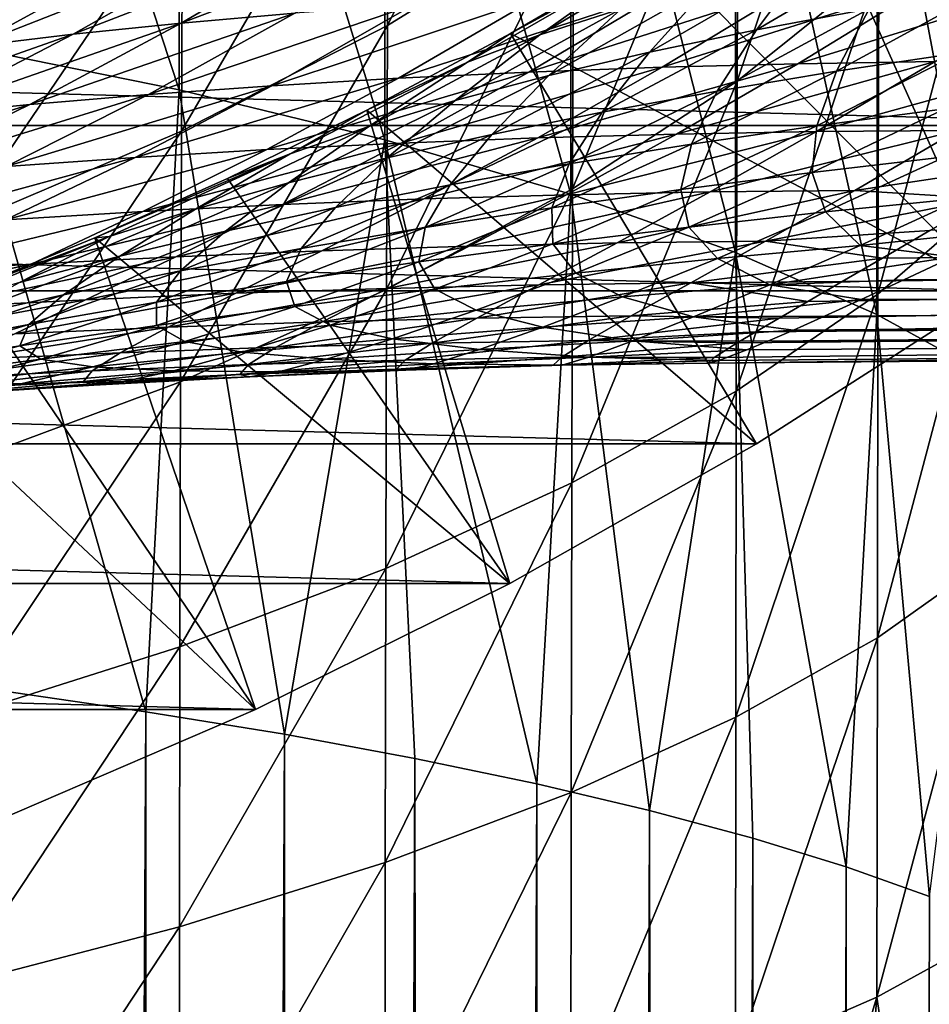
# Model space of a CAD drawing. Header units: metres. Extents: x -25 to 70, y -236 to 25.
# Tile 244 of 296: x 9.5 to 13.91, y -24.43 to -19.67. Entities that reach past the tile are written whole.
import ezdxf

# ---------------------------------------------------------------- set-up
doc = ezdxf.new("R2010")
doc.units = ezdxf.units.M
doc.layers.add('solid_10481002', color=7, linetype='CONTINUOUS')

msp = doc.modelspace()

# ---------------------------------------------------------------- linework, layer by layer
at = {"layer": 'solid_10481002'}
for points in [[(9.190574, -19.790384, 328.685822), (10.274258, -20.009043, 327.812866), (9.19181, -16.725376, 327.799866)], [(10.274258, -20.009043, 327.812866), (10.27564, -17.006947, 326.945038), (9.19181, -16.725376, 327.799866)], [(10.274258, -20.009043, 327.812866), (11.270379, -20.25104, 326.846741), (10.27564, -17.006947, 326.945038)], [(11.270379, -20.25104, 326.846741), (11.271895, -17.318567, 325.998962), (10.27564, -17.006947, 326.945038)], [(11.270379, -20.25104, 326.846741), (12.170236, -20.514355, 325.795471), (11.271895, -17.318567, 325.998962)], [(12.170236, -20.514355, 325.795471), (12.171873, -17.657644, 324.969543), (11.271895, -17.318567, 325.998962)], [(12.170236, -20.514355, 325.795471), (12.966365, -20.796705, 324.668243), (12.171873, -17.657644, 324.969543)], [(12.966365, -20.796705, 324.668243), (12.968109, -18.021231, 323.865723), (12.171873, -17.657644, 324.969543)], [(11.282581, -19.698296, 304.626312), (11.288189, -18.495089, 303.839813), (12.189468, -17.871046, 304.727966)], [(12.183413, -19.141752, 305.557617), (11.282581, -19.698296, 304.626312), (12.189468, -17.871046, 304.727966)], [(12.975128, -19.96739, 307.340546), (12.980403, -18.544979, 306.556274), (13.666568, -17.913012, 307.6138)], [(13.661015, -19.415276, 308.441254), (12.975128, -19.96739, 307.340546), (13.666568, -17.913012, 307.6138)], [(12.966365, -20.796705, 324.668243), (13.651788, -21.095707, 323.474518), (12.968109, -18.021231, 323.865723)], [(13.651788, -21.095707, 323.474518), (13.653625, -18.406258, 322.696808), (12.968109, -18.021231, 323.865723)], [(13.981906, -18.395689, 64.235161), (13.283619, -18.878344, 64.885124), (15.341186, -20.180944)], [(13.651788, -21.095707, 323.474518), (14.220782, -21.408798, 322.224548), (13.653625, -18.406258, 322.696808)], [(14.220782, -21.408798, 322.224548), (14.222695, -18.809429, 321.472809), (13.653625, -18.406258, 322.696808)], [(10.28538, -20.209776, 303.770386), (10.290493, -19.068604, 303.02356), (11.288189, -18.495089, 303.839813)], [(11.282581, -19.698296, 304.626312), (10.28538, -20.209776, 303.770386), (11.288189, -18.495089, 303.839813)], [(12.178461, -20.488758, 306.301117), (12.183413, -19.141752, 305.557617), (12.980403, -18.544979, 306.556274)], [(12.975128, -19.96739, 307.340546), (12.178461, -20.488758, 306.301117), (12.980403, -18.544979, 306.556274)], [(13.6567, -20.99811, 309.166138), (13.661015, -19.415276, 308.441254), (14.230393, -18.837145, 309.593842)], [(14.225899, -20.50638, 310.357635), (13.6567, -20.99811, 309.166138), (14.230393, -18.837145, 309.593842)], [(13.283619, -18.878344, 64.885124), (12.581222, -19.324966, 65.57061), (14.226094, -20.981915)], [(13.283619, -18.878344, 64.885124), (14.226094, -20.981915), (15.341186, -20.180944)], [(9.200523, -20.671934, 302.997009), (9.205097, -19.586813, 302.286041), (10.290493, -19.068604, 303.02356)], [(10.28538, -20.209776, 303.770386), (9.200523, -20.671934, 302.997009), (10.290493, -19.068604, 303.02356)], [(11.277996, -20.974979, 305.331757), (11.282581, -19.698296, 304.626312), (12.183413, -19.141752, 305.557617)], [(12.178461, -20.488758, 306.301117), (11.277996, -20.974979, 305.331757), (12.183413, -19.141752, 305.557617)], [(11.557055, -19.201338, 103.053192), (11.027163, -19.249609, 103.96508), (10.284714, -19.686279, 102.92511)], [(10.834277, -19.6387, 102.042076), (11.557055, -19.201338, 103.053192), (10.284714, -19.686279, 102.92511)], [(11.027163, -19.249609, 103.96508), (10.529306, -19.303759, 104.909279), (9.762037, -19.739948, 103.83757)], [(10.284714, -19.686279, 102.92511), (11.027163, -19.249609, 103.96508), (9.762037, -19.739948, 103.83757)], [(12.846838, -19.251347, 68.062065), (12.020483, -19.743494, 68.96035), (12.522959, -19.384661, 66.987617)], [(12.413144, -19.617029, 69.999359), (12.020483, -19.743494, 68.96035), (12.846838, -19.251347, 68.062065)], [(13.829752, -19.272787, 72.926964), (13.067963, -19.718346, 73.800644), (13.320235, -19.38167, 71.991203)], [(13.614035, -19.616491, 74.671783), (13.067963, -19.718346, 73.800644), (13.829752, -19.272787, 72.926964)], [(15.341186, -20.180944), (-15.341186, -20.180944), (-16.41123, -19.320818)], [(16.41123, -19.320818), (15.341186, -20.180944), (-16.41123, -19.320818)], [(10.529306, -19.303759, 104.909279), (10.065566, -19.363779, 105.877861), (9.26801, -19.799702, 104.772224)], [(9.762037, -19.739948, 103.83757), (10.529306, -19.303759, 104.909279), (9.26801, -19.799702, 104.772224)], [(12.581222, -19.324966, 65.57061), (11.877484, -19.735844, 66.293091), (14.226094, -20.981915)], [(12.522959, -19.384661, 66.987617), (11.877484, -19.735844, 66.293091), (12.581222, -19.324966, 65.57061)], [(10.065566, -19.363779, 105.877861), (9.637474, -19.429663, 106.862144), (8.803946, -19.865532, 105.72113)], [(9.26801, -19.799702, 104.772224), (10.065566, -19.363779, 105.877861), (8.803946, -19.865532, 105.72113)], [(12.522959, -19.384661, 66.987617), (11.670426, -19.875803, 67.905952), (11.877484, -19.735844, 66.293091)], [(12.020483, -19.743494, 68.96035), (11.670426, -19.875803, 67.905952), (12.522959, -19.384661, 66.987617)], [(13.320235, -19.38167, 71.991203), (12.550214, -19.82629, 72.883934), (12.847097, -19.49642, 71.012756)], [(13.067963, -19.718346, 73.800644), (12.550214, -19.82629, 72.883934), (13.320235, -19.38167, 71.991203)], [(9.637474, -19.429663, 106.862144), (9.193628, -19.529049, 107.78611), (8.58859, -19.833273, 106.980247)], [(8.803946, -19.865532, 105.72113), (9.637474, -19.429663, 106.862144), (8.58859, -19.833273, 106.980247)], [(12.97103, -21.467709, 308.028259), (12.975128, -19.96739, 307.340546), (13.661015, -19.415276, 308.441254)], [(13.6567, -20.99811, 309.166138), (12.97103, -21.467709, 308.028259), (13.661015, -19.415276, 308.441254)], [(14.563697, -19.481544, 97.65287), (13.904598, -19.492434, 98.254608), (13.267992, -19.88283, 97.302406)], [(13.933133, -19.87208, 96.7146), (14.563697, -19.481544, 97.65287), (13.267992, -19.88283, 97.302406)], [(12.622111, -19.532591, 99.625336), (12.005374, -19.56185, 100.387253), (11.336432, -19.953012, 99.36087)], [(11.966917, -19.9233, 98.628731), (12.622111, -19.532591, 99.625336), (11.336432, -19.953012, 99.36087)], [(13.256195, -19.509449, 98.913139), (12.622111, -19.532591, 99.625336), (11.966917, -19.9233, 98.628731)], [(12.611597, -19.899904, 97.941391), (13.256195, -19.509449, 98.913139), (11.966917, -19.9233, 98.628731)], [(12.847097, -19.49642, 71.012756), (12.063565, -19.940315, 71.927795), (12.413144, -19.617029, 69.999359)], [(12.550214, -19.82629, 72.883934), (12.063565, -19.940315, 71.927795), (12.847097, -19.49642, 71.012756)], [(13.904598, -19.492434, 98.254608), (13.256195, -19.509449, 98.913139), (12.611597, -19.899904, 97.941391)], [(13.267992, -19.88283, 97.302406), (13.904598, -19.492434, 98.254608), (12.611597, -19.899904, 97.941391)], [(14.185457, -19.520731, 75.491638), (13.455925, -19.91954, 76.374054), (13.614035, -19.616491, 74.671783)], [(14.052427, -19.830473, 77.121689), (13.455925, -19.91954, 76.374054), (14.185457, -19.520731, 75.491638)], [(12.005374, -19.56185, 100.387253), (11.40861, -19.597223, 101.194412), (10.722304, -19.989031, 100.133766)], [(11.336432, -19.953012, 99.36087), (12.005374, -19.56185, 100.387253), (10.722304, -19.989031, 100.133766)], [(11.40861, -19.597223, 101.194412), (10.834277, -19.6387, 102.042076), (10.126554, -20.031353, 100.94313)], [(10.722304, -19.989031, 100.133766), (11.40861, -19.597223, 101.194412), (10.126554, -20.031353, 100.94313)], [(12.413144, -19.617029, 69.999359), (11.61041, -20.060415, 70.939354), (12.020483, -19.743494, 68.96035)], [(12.063565, -19.940315, 71.927795), (11.61041, -20.060415, 70.939354), (12.413144, -19.617029, 69.999359)], [(13.614035, -19.616491, 74.671783), (12.877989, -20.014906, 75.574631), (13.067963, -19.718346, 73.800644)], [(13.455925, -19.91954, 76.374054), (12.877989, -20.014906, 75.574631), (13.614035, -19.616491, 74.671783)], [(10.834277, -19.6387, 102.042076), (10.284714, -19.686279, 102.92511), (9.551109, -20.079967, 101.784348)], [(10.126554, -20.031353, 100.94313), (10.834277, -19.6387, 102.042076), (9.551109, -20.079967, 101.784348)], [(10.284714, -19.686279, 102.92511), (9.762037, -19.739948, 103.83757), (8.997718, -20.134872, 102.652031)], [(9.551109, -20.079967, 101.784348), (10.284714, -19.686279, 102.92511), (8.997718, -20.134872, 102.652031)], [(10.281201, -21.421831, 304.440887), (10.28538, -20.209776, 303.770386), (11.282581, -19.698296, 304.626312)], [(11.277996, -20.974979, 305.331757), (10.281201, -21.421831, 304.440887), (11.282581, -19.698296, 304.626312)], [(13.067963, -19.718346, 73.800644), (12.321322, -20.116564, 74.728325), (12.550214, -19.82629, 72.883934)], [(12.877989, -20.014906, 75.574631), (12.321322, -20.116564, 74.728325), (13.067963, -19.718346, 73.800644)], [(9.762037, -19.739948, 103.83757), (9.26801, -19.799702, 104.772224), (8.467849, -20.196054, 103.539658)], [(8.997718, -20.134872, 102.652031), (9.762037, -19.739948, 103.83757), (8.467849, -20.196054, 103.539658)], [(11.877484, -19.735844, 66.293091), (11.182343, -20.10775, 67.046547), (13.06922, -21.721371)], [(11.670426, -19.875803, 67.905952), (11.182343, -20.10775, 67.046547), (11.877484, -19.735844, 66.293091)], [(12.020483, -19.743494, 68.96035), (11.192542, -20.186583, 69.9272), (11.670426, -19.875803, 67.905952)], [(11.61041, -20.060415, 70.939354), (11.192542, -20.186583, 69.9272), (12.020483, -19.743494, 68.96035)], [(11.877484, -19.735844, 66.293091), (13.06922, -21.721371), (14.226094, -20.981915)], [(10.112622, -23.01786, 328.601715), (10.274258, -20.009043, 327.812866), (9.190574, -19.790384, 328.685822)], [(9.405321, -22.915487, 329.182312), (10.112622, -23.01786, 328.601715), (9.190574, -19.790384, 328.685822)], [(12.550214, -19.82629, 72.883934), (11.78842, -20.224508, 73.840347), (12.063565, -19.940315, 71.927795)], [(12.321322, -20.116564, 74.728325), (11.78842, -20.224508, 73.840347), (12.550214, -19.82629, 72.883934)], [(14.052427, -19.830473, 77.121689), (13.360567, -20.183041, 78.025681), (13.455925, -19.91954, 76.374054)], [(13.980442, -20.100517, 78.695595), (13.360567, -20.183041, 78.025681), (14.052427, -19.830473, 77.121689)], [(11.670426, -19.875803, 67.905952), (10.811073, -20.31881, 68.900764), (11.182343, -20.10775, 67.046547)], [(11.192542, -20.186583, 69.9272), (10.811073, -20.31881, 68.900764), (11.670426, -19.875803, 67.905952)], [(12.611597, -19.899904, 97.941391), (11.966917, -19.9233, 98.628731), (11.348667, -20.266598, 97.566154)], [(12.010506, -20.241676, 96.918968), (12.611597, -19.899904, 97.941391), (11.348667, -20.266598, 97.566154)], [(13.267992, -19.88283, 97.302406), (12.611597, -19.899904, 97.941391), (12.010506, -20.241676, 96.918968)], [(12.681659, -20.223255, 96.31469), (13.267992, -19.88283, 97.302406), (12.010506, -20.241676, 96.918968)], [(13.933133, -19.87208, 96.7146), (13.267992, -19.88283, 97.302406), (12.681659, -20.223255, 96.31469)], [(13.359763, -20.211334, 95.755844), (13.933133, -19.87208, 96.7146), (12.681659, -20.223255, 96.31469)], [(13.359763, -20.211334, 95.755844), (14.042265, -20.205917, 95.244141), (14.603804, -19.867657, 96.179924)], [(13.359763, -20.211334, 95.755844), (14.603804, -19.867657, 96.179924), (13.933133, -19.87208, 96.7146)], [(11.336432, -19.953012, 99.36087), (10.722304, -19.989031, 100.133766), (10.060598, -20.335909, 98.976158)], [(10.698121, -20.29801, 98.253075), (11.336432, -19.953012, 99.36087), (10.060598, -20.335909, 98.976158)], [(11.966917, -19.9233, 98.628731), (11.336432, -19.953012, 99.36087), (10.698121, -20.29801, 98.253075)], [(11.348667, -20.266598, 97.566154), (11.966917, -19.9233, 98.628731), (10.698121, -20.29801, 98.253075)], [(12.063565, -19.940315, 71.927795), (11.28161, -20.33873, 72.916306), (11.61041, -20.060415, 70.939354)], [(11.78842, -20.224508, 73.840347), (11.28161, -20.33873, 72.916306), (12.063565, -19.940315, 71.927795)], [(13.455925, -19.91954, 76.374054), (12.753328, -20.272047, 77.305092), (12.877989, -20.014906, 75.574631)], [(13.360567, -20.183041, 78.025681), (12.753328, -20.272047, 77.305092), (13.455925, -19.91954, 76.374054)], [(10.722304, -19.989031, 100.133766), (10.126554, -20.031353, 100.94313), (9.437716, -20.380287, 99.731567)], [(10.060598, -20.335909, 98.976158), (10.722304, -19.989031, 100.133766), (9.437716, -20.380287, 99.731567)], [(10.112622, -23.01786, 328.601715), (10.783355, -23.127493, 327.97995), (10.274258, -20.009043, 327.812866)], [(10.783355, -23.127493, 327.97995), (11.270379, -20.25104, 326.846741), (10.274258, -20.009043, 327.812866)], [(12.174615, -21.911158, 306.953735), (12.178461, -20.488758, 306.301117), (12.975128, -19.96739, 307.340546)], [(12.97103, -21.467709, 308.028259), (12.174615, -21.911158, 306.953735), (12.975128, -19.96739, 307.340546)], [(10.126554, -20.031353, 100.94313), (9.551109, -20.079967, 101.784348), (8.831024, -20.431135, 100.515213)], [(9.437716, -20.380287, 99.731567), (10.126554, -20.031353, 100.94313), (8.831024, -20.431135, 100.515213)], [(12.877989, -20.014906, 75.574631), (12.161323, -20.367529, 76.537727), (12.321322, -20.116564, 74.728325)], [(12.753328, -20.272047, 77.305092), (12.161323, -20.367529, 76.537727), (12.877989, -20.014906, 75.574631)], [(9.551109, -20.079967, 101.784348), (8.997718, -20.134872, 102.652031), (8.24193, -20.488449, 101.322304)], [(8.831024, -20.431135, 100.515213), (9.551109, -20.079967, 101.784348), (8.24193, -20.488449, 101.322304)], [(11.61041, -20.060415, 70.939354), (10.802897, -20.459223, 71.962685), (11.192542, -20.186583, 69.9272)], [(11.28161, -20.33873, 72.916306), (10.802897, -20.459223, 71.962685), (11.61041, -20.060415, 70.939354)], [(13.980442, -20.100517, 78.695595), (13.338405, -20.408663, 79.614807), (13.360567, -20.183041, 78.025681)], [(13.981404, -20.333202, 80.20121), (13.338405, -20.408663, 79.614807), (13.980442, -20.100517, 78.695595)], [(11.182343, -20.10775, 67.046547), (10.507812, -20.437929, 67.820473), (11.87421, -22.396997)], [(10.811073, -20.31881, 68.900764), (10.507812, -20.437929, 67.820473), (11.182343, -20.10775, 67.046547)], [(11.182343, -20.10775, 67.046547), (11.87421, -22.396997), (13.06922, -21.721371)], [(12.321322, -20.116564, 74.728325), (11.586771, -20.469482, 75.728004), (11.78842, -20.224508, 73.840347)], [(12.161323, -20.367529, 76.537727), (11.586771, -20.469482, 75.728004), (12.321322, -20.116564, 74.728325)], [(14.226094, -20.981915), (-14.226094, -20.981915), (-15.341186, -20.180944)], [(15.341186, -20.180944), (14.226094, -20.981915), (-15.341186, -20.180944)], [(11.192542, -20.186583, 69.9272), (10.353778, -20.585978, 70.987335), (10.811073, -20.31881, 68.900764)], [(10.802897, -20.459223, 71.962685), (10.353778, -20.585978, 70.987335), (11.192542, -20.186583, 69.9272)], [(13.360567, -20.183041, 78.025681), (12.702971, -20.490772, 78.980553), (12.753328, -20.272047, 77.305092)], [(13.338405, -20.408663, 79.614807), (12.702971, -20.490772, 78.980553), (13.360567, -20.183041, 78.025681)], [(9.196785, -21.825592, 303.635925), (9.200523, -20.671934, 302.997009), (10.28538, -20.209776, 303.770386)], [(10.281201, -21.421831, 304.440887), (9.196785, -21.825592, 303.635925), (10.28538, -20.209776, 303.770386)], [(12.010506, -20.241676, 96.918968), (11.348667, -20.266598, 97.566154), (10.774005, -20.564375, 96.423836)], [(11.457779, -20.53727, 95.834076), (12.010506, -20.241676, 96.918968), (10.774005, -20.564375, 96.423836)], [(11.78842, -20.224508, 73.840347), (11.031718, -20.5779, 74.880623), (11.28161, -20.33873, 72.916306)], [(11.586771, -20.469482, 75.728004), (11.031718, -20.5779, 74.880623), (11.78842, -20.224508, 73.840347)], [(12.681659, -20.223255, 96.31469), (12.010506, -20.241676, 96.918968), (11.457779, -20.53727, 95.834076)], [(12.148701, -20.516821, 95.281647), (12.681659, -20.223255, 96.31469), (11.457779, -20.53727, 95.834076)], [(13.359763, -20.211334, 95.755844), (12.681659, -20.223255, 96.31469), (12.148701, -20.516821, 95.281647)], [(12.844954, -20.503031, 94.768738), (13.359763, -20.211334, 95.755844), (12.148701, -20.516821, 95.281647)], [(12.844954, -20.503031, 94.768738), (13.544583, -20.495905, 94.296867), (14.042265, -20.205917, 95.244141)], [(12.844954, -20.503031, 94.768738), (14.042265, -20.205917, 95.244141), (13.359763, -20.211334, 95.755844)], [(14.042265, -20.205917, 95.244141), (13.544583, -20.495905, 94.296867), (14.468399, -20.3577, 94.325943)], [(11.348667, -20.266598, 97.566154), (10.698121, -20.29801, 98.253075), (10.098905, -20.598131, 97.048172)], [(10.774005, -20.564375, 96.423836), (11.348667, -20.266598, 97.566154), (10.098905, -20.598131, 97.048172)], [(10.783355, -23.127493, 327.97995), (11.415271, -23.244057, 327.318878), (11.270379, -20.25104, 326.846741)], [(12.005422, -23.367056, 326.621338), (12.170236, -20.514355, 325.795471), (11.270379, -20.25104, 326.846741)], [(11.415271, -23.244057, 327.318878), (12.005422, -23.367056, 326.621338), (11.270379, -20.25104, 326.846741)], [(12.753328, -20.272047, 77.305092), (12.077629, -20.579521, 78.301178), (12.161323, -20.367529, 76.537727)], [(12.702971, -20.490772, 78.980553), (12.077629, -20.579521, 78.301178), (12.753328, -20.272047, 77.305092)], [(10.060598, -20.335909, 98.976158), (9.437716, -20.380287, 99.731567), (8.779995, -20.685566, 98.387848)], [(9.433816, -20.638529, 97.703949), (10.060598, -20.335909, 98.976158), (8.779995, -20.685566, 98.387848)], [(10.698121, -20.29801, 98.253075), (10.060598, -20.335909, 98.976158), (9.433816, -20.638529, 97.703949)], [(10.098905, -20.598131, 97.048172), (10.698121, -20.29801, 98.253075), (9.433816, -20.638529, 97.703949)], [(10.811073, -20.31881, 68.900764), (9.865628, -20.725336, 68.601303), (10.507812, -20.437929, 67.820473)], [(10.811073, -20.31881, 68.900764), (9.935174, -20.71899, 69.998863), (9.865628, -20.725336, 68.601303)], [(10.353778, -20.585978, 70.987335), (9.935174, -20.71899, 69.998863), (10.811073, -20.31881, 68.900764)], [(11.28161, -20.33873, 72.916306), (10.498076, -20.692774, 74.000626), (10.802897, -20.459223, 71.962685)], [(11.031718, -20.5779, 74.880623), (10.498076, -20.692774, 74.000626), (11.28161, -20.33873, 72.916306)], [(13.981404, -20.333202, 80.20121), (13.403504, -20.599865, 81.122078), (13.338405, -20.408663, 79.614807)], [(13.981404, -20.333202, 80.20121), (14.070271, -20.532763, 81.619041), (13.403504, -20.599865, 81.122078)], [(12.161323, -20.367529, 76.537727), (11.464456, -20.674908, 77.580154), (11.586771, -20.469482, 75.728004)], [(12.077629, -20.579521, 78.301178), (11.464456, -20.674908, 77.580154), (12.161323, -20.367529, 76.537727)], [(13.544583, -20.495905, 94.296867), (14.169669, -20.535664, 93.731606), (14.468399, -20.3577, 94.325943)], [(10.507812, -20.437929, 67.820473), (9.865628, -20.725336, 68.601303), (11.87421, -22.396997)], [(13.338405, -20.408663, 79.614807), (12.740441, -20.673754, 80.581642), (12.702971, -20.490772, 78.980553)], [(13.403504, -20.599865, 81.122078), (12.740441, -20.673754, 80.581642), (13.338405, -20.408663, 79.614807)], [(10.802897, -20.459223, 71.962685), (9.987484, -20.814096, 73.093872), (10.353778, -20.585978, 70.987335)], [(10.498076, -20.692774, 74.000626), (9.987484, -20.814096, 73.093872), (10.802897, -20.459223, 71.962685)], [(11.586771, -20.469482, 75.728004), (10.865222, -20.776924, 76.821404), (11.031718, -20.5779, 74.880623)], [(11.464456, -20.674908, 77.580154), (10.865222, -20.776924, 76.821404), (11.586771, -20.469482, 75.728004)], [(50.402424, -20.477703, 92.673904), (13.178622, -21.113176, 91.027771), (13.065208, -21.179487, 90.530838)], [(50.402424, -20.872255, 90.351738), (50.402424, -20.477703, 92.673904), (13.065208, -21.179487, 90.530838)], [(50.402424, -20.477703, 92.673904), (13.317292, -21.032778, 91.536133), (13.178622, -21.113176, 91.027771)], [(50.402424, -20.477703, 92.673904), (13.483333, -20.936756, 92.058624), (13.317292, -21.032778, 91.536133)], [(50.402424, -20.477703, 92.673904), (13.679139, -20.823261, 92.597725), (13.483333, -20.936756, 92.058624)], [(50.402424, -20.477703, 92.673904), (13.90715, -20.690254, 93.155174), (13.679139, -20.823261, 92.597725)], [(12.148701, -20.516821, 95.281647), (11.457779, -20.53727, 95.834076), (10.965494, -20.787703, 94.68647)], [(11.677786, -20.765289, 94.202133), (12.148701, -20.516821, 95.281647), (10.965494, -20.787703, 94.68647)], [(11.274434, -22.324713, 305.95166), (11.277996, -20.974979, 305.331757), (12.178461, -20.488758, 306.301117)], [(12.174615, -21.911158, 306.953735), (11.274434, -22.324713, 305.95166), (12.178461, -20.488758, 306.301117)], [(12.844954, -20.503031, 94.768738), (12.148701, -20.516821, 95.281647), (11.677786, -20.765289, 94.202133)], [(12.393985, -20.749674, 93.751297), (12.844954, -20.503031, 94.768738), (11.677786, -20.765289, 94.202133)], [(12.005422, -23.367056, 326.621338), (12.551207, -23.495886, 325.890686), (12.170236, -20.514355, 325.795471)], [(12.702971, -20.490772, 78.980553), (12.083223, -20.754429, 79.999367), (12.077629, -20.579521, 78.301178)], [(12.740441, -20.673754, 80.581642), (12.083223, -20.754429, 79.999367), (12.702971, -20.490772, 78.980553)], [(12.551207, -23.495886, 325.890686), (12.966365, -20.796705, 324.668243), (12.170236, -20.514355, 325.795471)], [(12.393985, -20.749674, 93.751297), (13.112661, -20.740858, 93.335258), (13.544583, -20.495905, 94.296867)], [(12.393985, -20.749674, 93.751297), (13.544583, -20.495905, 94.296867), (12.844954, -20.503031, 94.768738)], [(13.544583, -20.495905, 94.296867), (13.112661, -20.740858, 93.335258), (14.169669, -20.535664, 93.731606)], [(13.403504, -20.599865, 81.122078), (14.070271, -20.532763, 81.619041), (13.569961, -20.762024, 82.521362)], [(13.569961, -20.762024, 82.521362), (14.070271, -20.532763, 81.619041), (14.291911, -20.686831, 82.844978)], [(13.653625, -22.659874, 309.783142), (13.6567, -20.99811, 309.166138), (14.225899, -20.50638, 310.357635)], [(14.222695, -22.256702, 311.007141), (13.653625, -22.659874, 309.783142), (14.225899, -20.50638, 310.357635)], [(10.774005, -20.564375, 96.423836), (10.098905, -20.598131, 97.048172), (9.557761, -20.852905, 95.747749)], [(10.258443, -20.81691, 95.202461), (10.774005, -20.564375, 96.423836), (9.557761, -20.852905, 95.747749)], [(11.457779, -20.53727, 95.834076), (10.774005, -20.564375, 96.423836), (10.258443, -20.81691, 95.202461)], [(10.965494, -20.787703, 94.68647), (11.457779, -20.53727, 95.834076), (10.258443, -20.81691, 95.202461)], [(11.031718, -20.5779, 74.880623), (10.281565, -20.885565, 76.029099), (10.498076, -20.692774, 74.000626)], [(10.865222, -20.776924, 76.821404), (10.281565, -20.885565, 76.029099), (11.031718, -20.5779, 74.880623)], [(12.077629, -20.579521, 78.301178), (11.433801, -20.841887, 79.377647), (11.464456, -20.674908, 77.580154)], [(12.083223, -20.754429, 79.999367), (11.433801, -20.841887, 79.377647), (12.077629, -20.579521, 78.301178)], [(13.112661, -20.740858, 93.335258), (13.90715, -20.690254, 93.155174), (14.169669, -20.535664, 93.731606)], [(10.098905, -20.598131, 97.048172), (9.433816, -20.638529, 97.703949), (8.864441, -20.895683, 96.319672)], [(9.557761, -20.852905, 95.747749), (10.098905, -20.598131, 97.048172), (8.864441, -20.895683, 96.319672)], [(10.353778, -20.585978, 70.987335), (9.501164, -20.94186, 72.167427), (9.935174, -20.71899, 69.998863)], [(9.987484, -20.814096, 73.093872), (9.501164, -20.94186, 72.167427), (10.353778, -20.585978, 70.987335)], [(13.403504, -20.599865, 81.122078), (12.880529, -20.825611, 82.080307), (12.740441, -20.673754, 80.581642)], [(13.403504, -20.599865, 81.122078), (13.569961, -20.762024, 82.521362), (12.880529, -20.825611, 82.080307)], [(11.464456, -20.674908, 77.580154), (10.793777, -20.936119, 78.719513), (10.865222, -20.776924, 76.821404)], [(11.433801, -20.841887, 79.377647), (10.793777, -20.936119, 78.719513), (11.464456, -20.674908, 77.580154)], [(12.740441, -20.673754, 80.581642), (12.193846, -20.896105, 81.60215), (12.083223, -20.754429, 79.999367)], [(12.880529, -20.825611, 82.080307), (12.193846, -20.896105, 81.60215), (12.740441, -20.673754, 80.581642)], [(9.935174, -20.71899, 69.998863), (9.039862, -21.076056, 71.229057), (9.262103, -20.972269, 69.379753)], [(9.501164, -20.94186, 72.167427), (9.039862, -21.076056, 71.229057), (9.935174, -20.71899, 69.998863)], [(9.935174, -20.71899, 69.998863), (9.262103, -20.972269, 69.379753), (9.865628, -20.725336, 68.601303)], [(10.498076, -20.692774, 74.000626), (9.71501, -21.000818, 75.207726), (9.987484, -20.814096, 73.093872)], [(10.281565, -20.885565, 76.029099), (9.71501, -21.000818, 75.207726), (10.498076, -20.692774, 74.000626)], [(13.112661, -20.740858, 93.335258), (13.679139, -20.823261, 92.597725), (13.90715, -20.690254, 93.155174)], [(13.569961, -20.762024, 82.521362), (14.291911, -20.686831, 82.844978), (14.019011, -20.817051, 83.387932)], [(9.865628, -20.725336, 68.601303), (9.262103, -20.972269, 69.379753), (10.644196, -23.007034)], [(9.865628, -20.725336, 68.601303), (10.644196, -23.007034), (11.87421, -22.396997)], [(11.677786, -20.765289, 94.202133), (10.965494, -20.787703, 94.68647), (10.549353, -20.993624, 93.487206)], [(11.280704, -20.969782, 93.083496), (11.677786, -20.765289, 94.202133), (10.549353, -20.993624, 93.487206)], [(12.393985, -20.749674, 93.751297), (11.677786, -20.765289, 94.202133), (11.280704, -20.969782, 93.083496)], [(12.014752, -20.952856, 92.707169), (12.393985, -20.749674, 93.751297), (11.280704, -20.969782, 93.083496)], [(12.083223, -20.754429, 79.999367), (11.511488, -20.973503, 81.088272), (11.433801, -20.841887, 79.377647)], [(12.193846, -20.896105, 81.60215), (11.511488, -20.973503, 81.088272), (12.083223, -20.754429, 79.999367)], [(12.014752, -20.952856, 92.707169), (12.750513, -20.942848, 92.359283), (13.112661, -20.740858, 93.335258)], [(12.014752, -20.952856, 92.707169), (13.112661, -20.740858, 93.335258), (12.393985, -20.749674, 93.751297)], [(13.112661, -20.740858, 93.335258), (12.750513, -20.942848, 92.359283), (13.679139, -20.823261, 92.597725)], [(12.880529, -20.825611, 82.080307), (13.569961, -20.762024, 82.521362), (13.132523, -20.953268, 83.448753)], [(13.132523, -20.953268, 83.448753), (13.569961, -20.762024, 82.521362), (14.019011, -20.817051, 83.387932)], [(10.258443, -20.81691, 95.202461), (9.557761, -20.852905, 95.747749), (9.098294, -21.062035, 94.370308)], [(9.82162, -21.024376, 93.916786), (10.258443, -20.81691, 95.202461), (9.098294, -21.062035, 94.370308)], [(9.987484, -20.814096, 73.093872), (9.166863, -21.122681, 74.362488), (9.501164, -20.94186, 72.167427)], [(9.71501, -21.000818, 75.207726), (9.166863, -21.122681, 74.362488), (9.987484, -20.814096, 73.093872)], [(10.965494, -20.787703, 94.68647), (10.258443, -20.81691, 95.202461), (9.82162, -21.024376, 93.916786)], [(10.549353, -20.993624, 93.487206), (10.965494, -20.787703, 94.68647), (9.82162, -21.024376, 93.916786)], [(10.865222, -20.776924, 76.821404), (10.164525, -21.037121, 78.028381), (10.281565, -20.885565, 76.029099)], [(10.793777, -20.936119, 78.719513), (10.164525, -21.037121, 78.028381), (10.865222, -20.776924, 76.821404)], [(12.551207, -23.495886, 325.890686), (13.05086, -23.630079, 325.129639), (12.966365, -20.796705, 324.668243)], [(13.502826, -23.769236, 324.340454), (13.651788, -21.095707, 323.474518), (12.966365, -20.796705, 324.668243)], [(13.05086, -23.630079, 325.129639), (13.502826, -23.769236, 324.340454), (12.966365, -20.796705, 324.668243)], [(13.132523, -20.953268, 83.448753), (14.019011, -20.817051, 83.387932), (13.781353, -20.928734, 83.913757)], [(50.402424, -20.872255, 85.648262), (13.781353, -20.928734, 83.913757), (14.019011, -20.817051, 83.387932)], [(9.557761, -20.852905, 95.747749), (8.864441, -20.895683, 96.319672), (8.380076, -21.106592, 94.845596)], [(9.098294, -21.062035, 94.370308), (9.557761, -20.852905, 95.747749), (8.380076, -21.106592, 94.845596)], [(11.433801, -20.841887, 79.377647), (10.834901, -21.057802, 80.540726), (10.793777, -20.936119, 78.719513)], [(11.511488, -20.973503, 81.088272), (10.834901, -21.057802, 80.540726), (11.433801, -20.841887, 79.377647)], [(12.880529, -20.825611, 82.080307), (12.420902, -21.011045, 83.076309), (12.193846, -20.896105, 81.60215)], [(12.880529, -20.825611, 82.080307), (13.132523, -20.953268, 83.448753), (12.420902, -21.011045, 83.076309)], [(12.750513, -20.942848, 92.359283), (13.483333, -20.936756, 92.058624), (13.679139, -20.823261, 92.597725)], [(10.281565, -20.885565, 76.029099), (9.547308, -21.144884, 77.307892), (9.71501, -21.000818, 75.207726)], [(10.164525, -21.037121, 78.028381), (9.547308, -21.144884, 77.307892), (10.281565, -20.885565, 76.029099)], [(12.193846, -20.896105, 81.60215), (11.711209, -21.07583, 82.673203), (11.511488, -20.973503, 81.088272)], [(12.420902, -21.011045, 83.076309), (11.711209, -21.07583, 82.673203), (12.193846, -20.896105, 81.60215)], [(50.402424, -20.872255, 90.351738), (12.863059, -21.303782, 89.095428), (12.834632, -21.33144, 88.177032)], [(50.402424, -21.004326, 88), (50.402424, -20.872255, 90.351738), (12.834632, -21.33144, 88.177032)], [(50.402424, -20.872255, 90.351738), (12.975524, -21.232819, 90.043678), (12.863059, -21.303782, 89.095428)], [(50.402424, -20.872255, 90.351738), (13.065208, -21.179487, 90.530838), (12.975524, -21.232819, 90.043678)], [(50.402424, -20.872255, 85.648262), (13.122874, -21.225241, 85.892036), (13.248013, -21.17115, 85.41346)], [(50.402424, -20.872255, 85.648262), (50.402424, -21.004326, 88), (13.122874, -21.225241, 85.892036)], [(50.402424, -20.872255, 85.648262), (13.248013, -21.17115, 85.41346), (13.398355, -21.104383, 84.924812)], [(50.402424, -20.872255, 85.648262), (13.398355, -21.104383, 84.924812), (13.575447, -21.023972, 84.425301)], [(50.402424, -20.872255, 85.648262), (13.575447, -21.023972, 84.425301), (13.781353, -20.928734, 83.913757)], [(10.793777, -20.936119, 78.719513), (10.165274, -21.148996, 79.962074), (10.164525, -21.037121, 78.028381)], [(10.834901, -21.057802, 80.540726), (10.165274, -21.148996, 79.962074), (10.793777, -20.936119, 78.719513)], [(12.014752, -20.952856, 92.707169), (11.280704, -20.969782, 93.083496), (10.967354, -21.132086, 91.936218)], [(11.714562, -21.114124, 91.641975), (12.014752, -20.952856, 92.707169), (10.967354, -21.132086, 91.936218)], [(11.714562, -21.114124, 91.641975), (12.462864, -21.103176, 91.369736), (12.750513, -20.942848, 92.359283)], [(11.714562, -21.114124, 91.641975), (12.750513, -20.942848, 92.359283), (12.014752, -20.952856, 92.707169)], [(12.420902, -21.011045, 83.076309), (13.132523, -20.953268, 83.448753), (12.764177, -21.107183, 84.401009)], [(12.750513, -20.942848, 92.359283), (12.462864, -21.103176, 91.369736), (13.317292, -21.032778, 91.536133)], [(12.750513, -20.942848, 92.359283), (13.317292, -21.032778, 91.536133), (13.483333, -20.936756, 92.058624)], [(12.764177, -21.107183, 84.401009), (13.132523, -20.953268, 83.448753), (13.575447, -21.023972, 84.425301)], [(13.132523, -20.953268, 83.448753), (13.781353, -20.928734, 83.913757), (13.575447, -21.023972, 84.425301)], [(13.06922, -21.721371), (-13.06922, -21.721371), (-14.226094, -20.981915)], [(14.226094, -20.981915), (13.06922, -21.721371), (-14.226094, -20.981915)], [(9.262103, -20.972269, 69.379753), (8.694625, -21.18445, 70.157616), (10.644196, -23.007034)], [(9.71501, -21.000818, 75.207726), (8.943306, -21.259403, 76.561958), (9.166863, -21.122681, 74.362488)], [(9.547308, -21.144884, 77.307892), (8.943306, -21.259403, 76.561958), (9.71501, -21.000818, 75.207726)], [(10.549353, -20.993624, 93.487206), (9.82162, -21.024376, 93.916786), (9.478668, -21.189039, 92.587074)], [(10.22186, -21.157059, 92.251648), (10.549353, -20.993624, 93.487206), (9.478668, -21.189039, 92.587074)], [(11.280704, -20.969782, 93.083496), (10.549353, -20.993624, 93.487206), (10.22186, -21.157059, 92.251648)], [(10.967354, -21.132086, 91.936218), (11.280704, -20.969782, 93.083496), (10.22186, -21.157059, 92.251648)], [(10.277954, -22.704781, 305.030731), (10.281201, -21.421831, 304.440887), (11.277996, -20.974979, 305.331757)], [(11.274434, -22.324713, 305.95166), (10.277954, -22.704781, 305.030731), (11.277996, -20.974979, 305.331757)], [(11.511488, -20.973503, 81.088272), (11.004546, -21.147617, 82.240601), (10.834901, -21.057802, 80.540726)], [(11.711209, -21.07583, 82.673203), (11.004546, -21.147617, 82.240601), (11.511488, -20.973503, 81.088272)], [(50.402424, -21.004326, 88), (12.834632, -21.33144, 88.177032), (12.886747, -21.319376, 87.274437)], [(50.402424, -21.004326, 88), (12.886747, -21.319376, 87.274437), (13.021724, -21.267479, 86.360977)], [(12.968109, -23.044901, 308.614227), (12.97103, -21.467709, 308.028259), (13.6567, -20.99811, 309.166138)], [(13.653625, -22.659874, 309.783142), (12.968109, -23.044901, 308.614227), (13.6567, -20.99811, 309.166138)], [(50.402424, -21.004326, 88), (13.021724, -21.267479, 86.360977), (13.122874, -21.225241, 85.892036)], [(9.82162, -21.024376, 93.916786), (9.098294, -21.062035, 94.370308), (8.738292, -21.228024, 92.941017)], [(9.478668, -21.189039, 92.587074), (9.82162, -21.024376, 93.916786), (8.738292, -21.228024, 92.941017)], [(10.164525, -21.037121, 78.028381), (9.503624, -21.24708, 79.355247), (9.547308, -21.144884, 77.307892)], [(10.165274, -21.148996, 79.962074), (9.503624, -21.24708, 79.355247), (10.164525, -21.037121, 78.028381)], [(12.420902, -21.011045, 83.076309), (12.034629, -21.157124, 84.10408), (11.711209, -21.07583, 82.673203)], [(12.420902, -21.011045, 83.076309), (12.764177, -21.107183, 84.401009), (12.034629, -21.157124, 84.10408)], [(12.462864, -21.103176, 91.369736), (13.178622, -21.113176, 91.027771), (13.317292, -21.032778, 91.536133)], [(12.764177, -21.107183, 84.401009), (13.575447, -21.023972, 84.425301), (13.398355, -21.104383, 84.924812)], [(10.834901, -21.057802, 80.540726), (10.301923, -21.226404, 81.780167), (10.165274, -21.148996, 79.962074)], [(11.004546, -21.147617, 82.240601), (10.301923, -21.226404, 81.780167), (10.834901, -21.057802, 80.540726)], [(11.711209, -21.07583, 82.673203), (11.306336, -21.214148, 83.783028), (11.004546, -21.147617, 82.240601)], [(12.034629, -21.157124, 84.10408), (11.306336, -21.214148, 83.783028), (11.711209, -21.07583, 82.673203)], [(11.498384, -21.23502, 90.561745), (12.253973, -21.222692, 90.368843), (12.462864, -21.103176, 91.369736)], [(11.498384, -21.23502, 90.561745), (12.462864, -21.103176, 91.369736), (11.714562, -21.114124, 91.641975)], [(12.462864, -21.103176, 91.369736), (12.253973, -21.222692, 90.368843), (13.178622, -21.113176, 91.027771)], [(12.764177, -21.107183, 84.401009), (13.398355, -21.104383, 84.924812), (13.248013, -21.17115, 85.41346)], [(13.502826, -23.769236, 324.340454), (13.905787, -23.912939, 323.525452), (13.651788, -21.095707, 323.474518)], [(13.905787, -23.912939, 323.525452), (14.220782, -21.408798, 322.224548), (13.651788, -21.095707, 323.474518)], [(9.547308, -21.144884, 77.307892), (8.850891, -21.352043, 78.723343), (8.943306, -21.259403, 76.561958)], [(9.503624, -21.24708, 79.355247), (8.850891, -21.352043, 78.723343), (9.547308, -21.144884, 77.307892)], [(10.165274, -21.148996, 79.962074), (9.604175, -21.312183, 81.294037), (9.503624, -21.24708, 79.355247)], [(10.301923, -21.226404, 81.780167), (9.604175, -21.312183, 81.294037), (10.165274, -21.148996, 79.962074)], [(10.967354, -21.132086, 91.936218), (10.22186, -21.157059, 92.251648), (9.989433, -21.280941, 90.993423)], [(10.743423, -21.254436, 90.770134), (10.967354, -21.132086, 91.936218), (9.989433, -21.280941, 90.993423)], [(11.004546, -21.147617, 82.240601), (10.58001, -21.278252, 83.438744), (10.301923, -21.226404, 81.780167)], [(11.306336, -21.214148, 83.783028), (10.58001, -21.278252, 83.438744), (11.004546, -21.147617, 82.240601)], [(11.714562, -21.114124, 91.641975), (10.967354, -21.132086, 91.936218), (10.743423, -21.254436, 90.770134)], [(11.498384, -21.23502, 90.561745), (11.714562, -21.114124, 91.641975), (10.743423, -21.254436, 90.770134)], [(12.034629, -21.157124, 84.10408), (12.764177, -21.107183, 84.401009), (12.470673, -21.223557, 85.372948)], [(12.253973, -21.222692, 90.368843), (13.065208, -21.179487, 90.530838), (13.178622, -21.113176, 91.027771)], [(12.470673, -21.223557, 85.372948), (12.764177, -21.107183, 84.401009), (13.248013, -21.17115, 85.41346)], [(8.694625, -21.18445, 70.157616), (9.382946, -23.549582), (10.644196, -23.007034)], [(10.22186, -21.157059, 92.251648), (9.478668, -21.189039, 92.587074), (9.236754, -21.314528, 91.230797)], [(9.989433, -21.280941, 90.993423), (10.22186, -21.157059, 92.251648), (9.236754, -21.314528, 91.230797)], [(12.034629, -21.157124, 84.10408), (11.728298, -21.264688, 85.15535), (11.306336, -21.214148, 83.783028)], [(12.034629, -21.157124, 84.10408), (12.470673, -21.223557, 85.372948), (11.728298, -21.264688, 85.15535)], [(12.253973, -21.222692, 90.368843), (12.975524, -21.232819, 90.043678), (13.065208, -21.179487, 90.530838)], [(12.470673, -21.223557, 85.372948), (13.248013, -21.17115, 85.41346), (13.122874, -21.225241, 85.892036)], [(9.503624, -21.24708, 79.355247), (8.912018, -21.404949, 80.784615), (8.850891, -21.352043, 78.723343)], [(9.604175, -21.312183, 81.294037), (8.912018, -21.404949, 80.784615), (9.503624, -21.24708, 79.355247)], [(10.301923, -21.226404, 81.780167), (9.856308, -21.349432, 83.072548), (9.604175, -21.312183, 81.294037)], [(10.58001, -21.278252, 83.438744), (9.856308, -21.349432, 83.072548), (10.301923, -21.226404, 81.780167)], [(11.306336, -21.214148, 83.783028), (10.986665, -21.312958, 84.920204), (10.58001, -21.278252, 83.438744)], [(11.498384, -21.23502, 90.561745), (10.743423, -21.254436, 90.770134), (10.610508, -21.338821, 89.593315)], [(11.368626, -21.316826, 89.472847), (11.498384, -21.23502, 90.561745), (10.610508, -21.338821, 89.593315)], [(11.728298, -21.264688, 85.15535), (10.986665, -21.312958, 84.920204), (11.306336, -21.214148, 83.783028)], [(11.368626, -21.316826, 89.472847), (12.127062, -21.301975, 89.361298), (12.253973, -21.222692, 90.368843)], [(11.368626, -21.316826, 89.472847), (12.253973, -21.222692, 90.368843), (11.498384, -21.23502, 90.561745)], [(11.728298, -21.264688, 85.15535), (12.470673, -21.223557, 85.372948), (12.257235, -21.301767, 86.357857)], [(12.253973, -21.222692, 90.368843), (12.127062, -21.301975, 89.361298), (12.975524, -21.232819, 90.043678)], [(12.127062, -21.301975, 89.361298), (12.863059, -21.303782, 89.095428), (12.975524, -21.232819, 90.043678)], [(12.257235, -21.301767, 86.357857), (12.470673, -21.223557, 85.372948), (13.021724, -21.267479, 86.360977)], [(12.470673, -21.223557, 85.372948), (13.122874, -21.225241, 85.892036), (13.021724, -21.267479, 86.360977)], [(9.989433, -21.280941, 90.993423), (9.236754, -21.314528, 91.230797), (9.095897, -21.404228, 89.859505)], [(9.852875, -21.367956, 89.722359), (9.989433, -21.280941, 90.993423), (9.095897, -21.404228, 89.859505)], [(10.743423, -21.254436, 90.770134), (9.989433, -21.280941, 90.993423), (9.852875, -21.367956, 89.722359)], [(10.610508, -21.338821, 89.593315), (10.743423, -21.254436, 90.770134), (9.852875, -21.367956, 89.722359)], [(10.58001, -21.278252, 83.438744), (10.246181, -21.368364, 84.668159), (9.856308, -21.349432, 83.072548)], [(10.986665, -21.312958, 84.920204), (10.246181, -21.368364, 84.668159), (10.58001, -21.278252, 83.438744)], [(11.728298, -21.264688, 85.15535), (11.506491, -21.334272, 86.221733), (10.986665, -21.312958, 84.920204)], [(11.728298, -21.264688, 85.15535), (12.257235, -21.301767, 86.357857), (11.506491, -21.334272, 86.221733)], [(12.257235, -21.301767, 86.357857), (13.021724, -21.267479, 86.360977), (12.886747, -21.319376, 87.274437)], [(9.604175, -21.312183, 81.294037), (9.135775, -21.427683, 82.686119), (8.912018, -21.404949, 80.784615)], [(9.856308, -21.349432, 83.072548), (9.135775, -21.427683, 82.686119), (9.604175, -21.312183, 81.294037)], [(10.610508, -21.338821, 89.593315), (9.852875, -21.367956, 89.722359), (9.810597, -21.419928, 88.447601)], [(10.568345, -21.386576, 88.414017), (10.610508, -21.338821, 89.593315), (9.810597, -21.419928, 88.447601)], [(10.986665, -21.312958, 84.920204), (10.756133, -21.373949, 86.074669), (10.246181, -21.368364, 84.668159)], [(11.368626, -21.316826, 89.472847), (10.610508, -21.338821, 89.593315), (10.568345, -21.386576, 88.414017)], [(11.326347, -21.360397, 88.38266), (11.368626, -21.316826, 89.472847), (10.568345, -21.386576, 88.414017)], [(11.506491, -21.334272, 86.221733), (10.756133, -21.373949, 86.074669), (10.986665, -21.312958, 84.920204)], [(11.506491, -21.334272, 86.221733), (11.372209, -21.366159, 87.297981), (10.756133, -21.373949, 86.074669)], [(11.326347, -21.360397, 88.38266), (12.084525, -21.341394, 88.3536), (12.127062, -21.301975, 89.361298)], [(11.326347, -21.360397, 88.38266), (12.127062, -21.301975, 89.361298), (11.368626, -21.316826, 89.472847)], [(11.372209, -21.366159, 87.297981), (12.084525, -21.341394, 88.3536), (11.326347, -21.360397, 88.38266)], [(11.506491, -21.334272, 86.221733), (12.127888, -21.341211, 87.351685), (11.372209, -21.366159, 87.297981)], [(11.372209, -21.366159, 87.297981), (12.127888, -21.341211, 87.351685), (12.084525, -21.341394, 88.3536)], [(11.506491, -21.334272, 86.221733), (12.257235, -21.301767, 86.357857), (12.127888, -21.341211, 87.351685)], [(12.127062, -21.301975, 89.361298), (12.084525, -21.341394, 88.3536), (12.863059, -21.303782, 89.095428)], [(12.084525, -21.341394, 88.3536), (12.834632, -21.33144, 88.177032), (12.863059, -21.303782, 89.095428)], [(12.084525, -21.341394, 88.3536), (12.127888, -21.341211, 87.351685), (12.834632, -21.33144, 88.177032)], [(12.127888, -21.341211, 87.351685), (12.257235, -21.301767, 86.357857), (12.886747, -21.319376, 87.274437)], [(12.127888, -21.341211, 87.351685), (12.886747, -21.319376, 87.274437), (12.834632, -21.33144, 88.177032)], [(9.852875, -21.367956, 89.722359), (9.095897, -21.404228, 89.859505), (9.053197, -21.460445, 88.483284)], [(9.810597, -21.419928, 88.447601), (9.852875, -21.367956, 89.722359), (9.053197, -21.460445, 88.483284)], [(9.856308, -21.349432, 83.072548), (9.507234, -21.430902, 84.400169), (9.135775, -21.427683, 82.686119)], [(10.246181, -21.368364, 84.668159), (9.507234, -21.430902, 84.400169), (9.856308, -21.349432, 83.072548)], [(10.246181, -21.368364, 84.668159), (10.006365, -21.420797, 85.917068), (9.507234, -21.430902, 84.400169)], [(10.568345, -21.386576, 88.414017), (9.810597, -21.419928, 88.447601), (9.861534, -21.437609, 87.177773)], [(10.616726, -21.398293, 87.239952), (10.568345, -21.386576, 88.414017), (9.861534, -21.437609, 87.177773)], [(10.756133, -21.373949, 86.074669), (10.006365, -21.420797, 85.917068), (10.246181, -21.368364, 84.668159)], [(10.756133, -21.373949, 86.074669), (10.616726, -21.398293, 87.239952), (10.006365, -21.420797, 85.917068)], [(11.326347, -21.360397, 88.38266), (10.568345, -21.386576, 88.414017), (10.616726, -21.398293, 87.239952)], [(11.372209, -21.366159, 87.297981), (11.326347, -21.360397, 88.38266), (10.616726, -21.398293, 87.239952)], [(11.372209, -21.366159, 87.297981), (10.616726, -21.398293, 87.239952), (10.756133, -21.373949, 86.074669)], [(9.507234, -21.430902, 84.400169), (8.770145, -21.500565, 84.117447), (9.135775, -21.427683, 82.686119)], [(9.507234, -21.430902, 84.400169), (9.257385, -21.474812, 85.749519), (8.770145, -21.500565, 84.117447)], [(9.810597, -21.419928, 88.447601), (9.053197, -21.460445, 88.483284), (9.106733, -21.484102, 87.111671)], [(9.861534, -21.437609, 87.177773), (9.810597, -21.419928, 88.447601), (9.106733, -21.484102, 87.111671)], [(9.861534, -21.437609, 87.177773), (9.106733, -21.484102, 87.111671), (9.257385, -21.474812, 85.749519)], [(9.19388, -23.048201, 304.198578), (9.196785, -21.825592, 303.635925), (10.281201, -21.421831, 304.440887)], [(10.277954, -22.704781, 305.030731), (9.19388, -23.048201, 304.198578), (10.281201, -21.421831, 304.440887)], [(10.006365, -21.420797, 85.917068), (9.257385, -21.474812, 85.749519), (9.507234, -21.430902, 84.400169)], [(10.006365, -21.420797, 85.917068), (9.861534, -21.437609, 87.177773), (9.257385, -21.474812, 85.749519)], [(10.616726, -21.398293, 87.239952), (9.861534, -21.437609, 87.177773), (10.006365, -21.420797, 85.917068)], [(12.171873, -23.408487, 307.510406), (12.174615, -21.911158, 306.953735), (12.97103, -21.467709, 308.028259)], [(12.968109, -23.044901, 308.614227), (12.171873, -23.408487, 307.510406), (12.97103, -21.467709, 308.028259)], [(11.87421, -22.396997), (-11.87421, -22.396997), (-13.06922, -21.721371)], [(13.06922, -21.721371), (11.87421, -22.396997), (-13.06922, -21.721371)], [(11.271895, -23.747564, 306.480988), (11.274434, -22.324713, 305.95166), (12.174615, -21.911158, 306.953735)], [(12.171873, -23.408487, 307.510406), (11.271895, -23.747564, 306.480988), (12.174615, -21.911158, 306.953735)], [(13.651788, -24.398937, 310.286896), (13.653625, -22.659874, 309.783142), (14.222695, -22.256702, 311.007141)], [(14.220782, -24.085846, 311.536865), (13.651788, -24.398937, 310.286896), (14.222695, -22.256702, 311.007141)], [(10.27564, -24.059185, 305.534912), (10.277954, -22.704781, 305.030731), (11.274434, -22.324713, 305.95166)], [(11.271895, -23.747564, 306.480988), (10.27564, -24.059185, 305.534912), (11.274434, -22.324713, 305.95166)], [(10.644196, -23.007034), (-10.644196, -23.007034), (-11.87421, -22.396997)], [(11.87421, -22.396997), (10.644196, -23.007034), (-11.87421, -22.396997)], [(12.966365, -24.697937, 309.09317), (12.968109, -23.044901, 308.614227), (13.653625, -22.659874, 309.783142)], [(13.651788, -24.398937, 310.286896), (12.966365, -24.697937, 309.09317), (13.653625, -22.659874, 309.783142)], [(9.19181, -24.340755, 304.680084), (9.19388, -23.048201, 304.198578), (10.277954, -22.704781, 305.030731)], [(10.27564, -24.059185, 305.534912), (9.19181, -24.340755, 304.680084), (10.277954, -22.704781, 305.030731)], [(9.489343, -157.631561, 352.869049), (10.112622, -23.01786, 328.601715), (9.405321, -22.915487, 329.182312)], [(10.644196, -23.007034), (9.382946, -23.549582), (-10.644196, -23.007034)], [(9.489343, -157.631561, 352.869049), (10.199594, -157.735901, 352.277283), (10.112622, -23.01786, 328.601715)], [(10.199594, -157.735901, 352.277283), (10.783355, -23.127493, 327.97995), (10.112622, -23.01786, 328.601715)], [(12.170236, -24.980288, 307.965942), (12.171873, -23.408487, 307.510406), (12.968109, -23.044901, 308.614227)], [(12.966365, -24.697937, 309.09317), (12.170236, -24.980288, 307.965942), (12.968109, -23.044901, 308.614227)], [(10.199594, -157.735901, 352.277283), (10.871919, -157.847549, 351.644073), (10.783355, -23.127493, 327.97995)], [(10.871919, -157.847549, 351.644073), (11.415271, -23.244057, 327.318878), (10.783355, -23.127493, 327.97995)], [(10.871919, -157.847549, 351.644073), (11.503801, -157.966125, 350.971619), (11.415271, -23.244057, 327.318878)], [(11.503801, -157.966125, 350.971619), (12.005422, -23.367056, 326.621338), (11.415271, -23.244057, 327.318878)], [(11.503801, -157.966125, 350.971619), (12.092777, -158.091171, 350.262451), (12.005422, -23.367056, 326.621338)], [(12.092777, -158.091171, 350.262451), (12.551207, -23.495886, 325.890686), (12.005422, -23.367056, 326.621338)], [(11.270379, -25.243605, 306.914673), (11.271895, -23.747564, 306.480988), (12.171873, -23.408487, 307.510406)], [(12.170236, -24.980288, 307.965942), (11.270379, -25.243605, 306.914673), (12.171873, -23.408487, 307.510406)], [(12.092777, -158.091171, 350.262451), (12.636686, -158.222183, 349.51947), (12.551207, -23.495886, 325.890686)], [(12.636686, -158.222183, 349.51947), (13.05086, -23.630079, 325.129639), (12.551207, -23.495886, 325.890686)], [(12.636686, -158.222183, 349.51947), (13.133584, -158.358688, 348.7453), (13.05086, -23.630079, 325.129639)], [(13.133584, -158.358688, 348.7453), (13.502826, -23.769236, 324.340454), (13.05086, -23.630079, 325.129639)], [(10.274258, -25.4856, 305.948547), (10.27564, -24.059185, 305.534912), (11.271895, -23.747564, 306.480988)], [(11.270379, -25.243605, 306.914673), (10.274258, -25.4856, 305.948547), (11.271895, -23.747564, 306.480988)], [(13.133584, -158.358688, 348.7453), (13.581587, -158.500214, 347.942657), (13.502826, -23.769236, 324.340454)], [(13.581587, -158.500214, 347.942657), (13.905787, -23.912939, 323.525452), (13.502826, -23.769236, 324.340454)], [(13.581587, -158.500214, 347.942657), (13.979058, -158.64621, 347.114655), (13.905787, -23.912939, 323.525452)], [(9.190574, -25.704258, 305.075592), (9.19181, -24.340755, 304.680084), (10.27564, -24.059185, 305.534912)], [(10.274258, -25.4856, 305.948547), (9.190574, -25.704258, 305.075592), (10.27564, -24.059185, 305.534912)], [(13.905787, -26.087061, 311.195404), (13.651788, -24.398937, 310.286896), (14.220782, -24.085846, 311.536865)], [(13.05086, -26.369921, 309.591217), (12.966365, -24.697937, 309.09317), (13.651788, -24.398937, 310.286896)], [(13.502826, -26.230764, 310.380432), (13.05086, -26.369921, 309.591217), (13.651788, -24.398937, 310.286896)], [(13.905787, -26.087061, 311.195404), (13.502826, -26.230764, 310.380432), (13.651788, -24.398937, 310.286896)]]:
    msp.add_3dface(points, dxfattribs=at)

doc.saveas('drawing.dxf')
